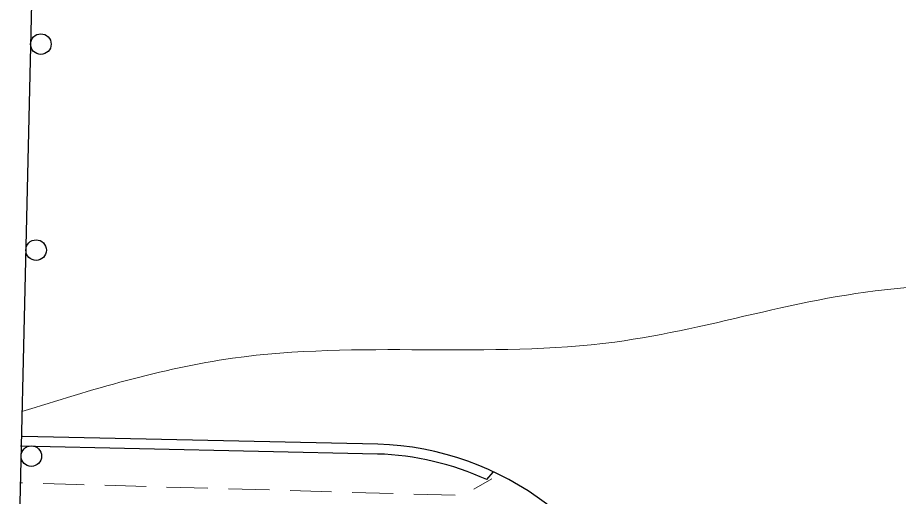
# Model space of a CAD drawing. Extents: x 2361708 to 2370558, y 6977955 to 6991887.
# Drawn here: x 2366482.6 to 2366568.1, y 6985869.8 to 6985916.3 of the extents above; entities that cross this region are included whole.
import ezdxf

# ---------------------------------------------------------------- set-up
doc = ezdxf.new("R2010")
doc.units = 0
doc.header["$LTSCALE"] = 1.9
for name, color, linetype, lineweight in [('13', 7, 'Continuous', 13), ('2', 7, 'Continuous', 25), ('35', 7, 'Continuous', 13), ('4', 7, 'Continuous', 25)]:
    doc.layers.add(name, color=color, linetype=linetype, lineweight=lineweight)

msp = doc.modelspace()

# ---------------------------------------------------------------- linework, layer by layer
at = {"layer": '13'}
for p, q in [((2366528.666, 6985871.533), (2366526.925, 6985870.547)), ((2366483.078, 6985871.139), (2366482.808, 6985871.147)), ((2366495.081, 6985870.804), (2366491.08, 6985870.916)), ((2366501.083, 6985870.631), (2366497.082, 6985870.743)), ((2366507.085, 6985870.458), (2366503.084, 6985870.57)), ((2366513.087, 6985870.285), (2366509.086, 6985870.397)), ((2366519.089, 6985870.113), (2366515.088, 6985870.224)), ((2366525.091, 6985869.94), (2366521.09, 6985870.052))]:
    msp.add_line(p, q, dxfattribs=at)
msp.add_lwpolyline([(2366489.08, 6985870.967), (2366488.319, 6985870.989), (2366485.078, 6985871.078)], dxfattribs=at)
at = {"layer": '2'}
for p, q in [((2366517.583, 6985874.908), (2366483.075, 6985875.66)), ((2366517.562, 6985873.948), (2366482.873, 6985874.708)), ((2366528.167, 6985871.469), (2366528.8, 6985872.185))]:
    msp.add_line(p, q, dxfattribs=at)
for radius, start in [(28.571, 17.42831), (27.611, 65.44946)]:
    msp.add_arc((2366516.695, 6985846.351), radius, start, 88.21885, dxfattribs=at)
at = {"layer": '35'}
msp.add_spline([(2366483.032, 6985878.08), (2366503.474, 6985883.244), (2366540.6, 6985884.818), (2366569.631, 6985890.145), (2366593.007, 6985893.817), (2366598.539, 6985900.96), (2366597.719, 6985908.322), (2366590.312, 6985915.392), (2366576.98, 6985917.586), (2366551.121, 6985919.45), (2366529.561, 6985922.464), (2366507.43, 6985924.594), (2366491.644, 6985925.154), (2366484.321, 6985926.434)], degree=3, dxfattribs=at)
at = {"layer": '4'}
msp.add_lwpolyline([(2366499.458, 6986503.546), (2366498.952, 6986482.15), (2366495.845, 6986374.706), (2366493.085, 6986251.703), (2366490.207, 6986127.56), (2366486.918, 6986032.854), (2366485.401, 6985980.057), (2366482.608, 6985859.485)], dxfattribs=at)
for centre in [(2366484.865, 6985913.733), (2366484.402, 6985893.738), (2366483.939, 6985873.744)]:
    msp.add_circle(centre, 1, dxfattribs=at)

doc.saveas('drawing.dxf')
